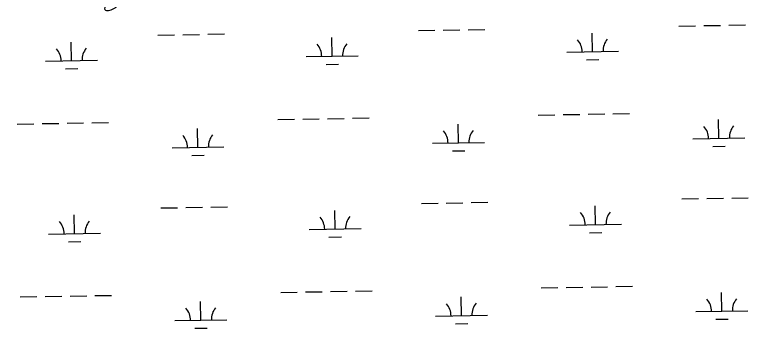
# Model space of a CAD drawing. Extents: x 3892998 to 3931244, y 278583 to 304547.
# Drawn here: x 3905975 to 3907388, y 285787 to 286390 of the extents above; entities that cross this region are included whole.
import ezdxf

# ---------------------------------------------------------------- set-up
doc = ezdxf.new("R2010")
doc.units = 0
doc.layers.add('V-RIVR-EDGE', color=7, linetype='Continuous')
doc.layers.add('V-WETL-SWMP', color=7, linetype='Continuous')

msp = doc.modelspace()

# ---------------------------------------------------------------- linework, layer by layer
at = {"layer": 'V-RIVR-EDGE'}
msp.add_spline([(3905656.9, 286192.6), (3905667.9, 286210), (3905679.7, 286222.7), (3905695.7, 286230.9), (3905712.1, 286232.9), (3905719.2, 286232.9), (3905739, 286230.4), (3905752.2, 286226.1), (3905771.7, 286214.3), (3905779.8, 286210.8), (3905787.3, 286210.4), (3905793, 286210.4), (3905794.1, 286212.8), (3905793.7, 286216.8), (3905789.1, 286227.8), (3905774.6, 286248.4), (3905761.2, 286270.1), (3905755.2, 286282.2), (3905754.1, 286290), (3905754.1, 286297.5), (3905757.4, 286314.2), (3905760.2, 286327), (3905764.9, 286332.6), (3905769.5, 286336.2), (3905773.4, 286339.7), (3905779.5, 286358.2), (3905787.7, 286379.1), (3905799.1, 286392.6), (3905826.2, 286409.9), (3905856.7, 286427.2), (3905893.7, 286439.9), (3905919.7, 286444.5), (3905949.1, 286446.5), (3905965.8, 286445.8), (3905980.8, 286444.3), (3905995.3, 286442.2), (3906011.3, 286441.1), (3906045.7, 286437.4), (3906076.3, 286438.1), (3906094.8, 286436.2), (3906098.7, 286431.3), (3906099, 286424.9), (3906102.5, 286421.7), (3906106.4, 286421.7), (3906110, 286424.8), (3906113.6, 286427.3), (3906119.2, 286427.3), (3906143.7, 286420.8), (3906146.6, 286418), (3906149.8, 286413.7), (3906148.3, 286403.8), (3906148.7, 286399.9), (3906155.4, 286398.4), (3906161.1, 286399.5), (3906179.6, 286412.9), (3906187.1, 286418.3), (3906197.4, 286426.8), (3906213.1, 286439.5), (3906215.9, 286446.6), (3906218.8, 286449.8), (3906225.9, 286454), (3906229.8, 286457.6), (3906230.2, 286461.5), (3906230.5, 286469.7), (3906234.5, 286473.9), (3906239.8, 286476.7), (3906244.8, 286479.2), (3906246.9, 286482), (3906248.7, 286487.4), (3906248.7, 286500.2), (3906246.6, 286507.6), (3906246.3, 286515.1), (3906247, 286518.6), (3906252.3, 286521.8), (3906260.1, 286522.9), (3906267.6, 286523.9), (3906269.7, 286525.7), (3906270.1, 286528.5), (3906260.5, 286539.2), (3906257.7, 286549.9), (3906257.8, 286561.2), (3906260.6, 286575.8), (3906267.1, 286587.1), (3906278.8, 286599.9), (3906289.1, 286604.8), (3906300.1, 286608), (3906321.5, 286610.8), (3906334.6, 286613.3), (3906344.2, 286617.8), (3906356, 286624.9), (3906370.5, 286634.5), (3906380.1, 286641.6), (3906385.1, 286647.6), (3906390.8, 286657.9), (3906399.4, 286670.3), (3906402.2, 286673.5), (3906409, 286674.5), (3906416.5, 286680.5), (3906418.6, 286686.9), (3906419.4, 286698.3), (3906420.8, 286700.8), (3906424.7, 286703.6), (3906448.5, 286710.3), (3906460.6, 286713.1), (3906471.3, 286715.2), (3906479.4, 286718.7), (3906486.9, 286727.3), (3906490.8, 286734.7), (3906491.6, 286755), (3906491.6, 286758.9), (3906493.4, 286762.1), (3906497.3, 286764.5), (3906506.2, 286764.9), (3906508, 286771.6), (3906508.4, 286775.9), (3906507.3, 286791.5), (3906510.2, 286812.1), (3906514.9, 286821.3), (3906523, 286827.7), (3906537.3, 286833.7), (3906546.9, 286838.3), (3906555.4, 286842.5), (3906556.5, 286847.5), (3906555.1, 286852.5), (3906552.2, 286857.8), (3906551.9, 286865.3), (3906554.4, 286876.3), (3906563.3, 286890.1), (3906574, 286899.3), (3906591.4, 286907.8), (3906607.4, 286913.8), (3906617.7, 286915.5), (3906620.2, 286913.1), (3906623.4, 286907.4), (3906625.2, 286903.5), (3906630.5, 286903.1), (3906639, 286900.2), (3906646.1, 286893.5), (3906651.4, 286884.2), (3906658.1, 286871.8), (3906657, 286861.1), (3906651, 286845.5), (3906642.1, 286832.4), (3906638.8, 286829.2), (3906637.8, 286824.6), (3906637.4, 286821.4), (3906641.3, 286816.7), (3906648.8, 286811.8), (3906650.2, 286808.6), (3906650.5, 286800.4), (3906648.7, 286782.3), (3906646.9, 286772.3), (3906646.5, 286768.8), (3906646.9, 286766.6), (3906651.1, 286766.3), (3906662.1, 286770.2), (3906667.8, 286772.6), (3906673.2, 286782.9), (3906679.3, 286795), (3906677.9, 286806), (3906677.9, 286816.3), (3906681.1, 286823), (3906685.4, 286829.4), (3906692.5, 286840.1), (3906697.1, 286847.2), (3906696.8, 286855.7), (3906697.2, 286859.9), (3906698.3, 286864.6), (3906707.2, 286877.3), (3906713.6, 286885.8), (3906717.1, 286887.2), (3906723.2, 286885.8), (3906727.4, 286886.2), (3906728.2, 286889.7), (3906728.2, 286894), (3906728.2, 286908.5), (3906728.2, 286915.6), (3906735.7, 286939.4), (3906742.5, 286958.9), (3906754.3, 286977.7), (3906771.4, 286993.7), (3906799.5, 287016)], degree=3, dxfattribs=at)
at = {"layer": 'V-WETL-SWMP'}
for p, q in [((3907254.5, 286368.3), (3907286.5, 286368.8)), ((3907302.5, 286369.1), (3907334.5, 286369.6)), ((3907350.5, 286369.9), (3907382.5, 286370.5)), ((3906752.6, 286359.6), (3906784.6, 286360.1)), ((3906800.6, 286360.4), (3906832.6, 286361)), ((3906848.6, 286361.2), (3906880.6, 286361.8)), ((3907088.2, 286318.9), (3907087.6, 286354.9)), ((3906250.8, 286350.9), (3906282.8, 286351.4)), ((3906298.8, 286351.7), (3906330.8, 286352.3)), ((3906346.8, 286352.5), (3906378.8, 286353.1)), ((3906586.4, 286310.3), (3906585.8, 286346.2)), ((3906084.6, 286301.6), (3906084, 286337.6)), ((3907038.3, 286318.1), (3907138.2, 286319.8)), ((3906034.6, 286300.7), (3906134.6, 286302.4)), ((3906536.4, 286309.4), (3906636.4, 286311.1)), ((3907076.5, 286303.3), (3907100.5, 286303.7)), ((3906072.8, 286285.9), (3906096.8, 286286.3)), ((3906574.7, 286294.6), (3906598.7, 286295)), ((3907031.5, 286197.9), (3907063.5, 286198.4)), ((3907079.5, 286198.7), (3907111.5, 286199.3)), ((3907127.5, 286199.5), (3907159.5, 286200.1)), ((3906481.7, 286188.3), (3906513.7, 286188.9)), ((3906529.7, 286189.2), (3906561.6, 286189.7)), ((3906577.6, 286190), (3906609.6, 286190.6)), ((3906625.6, 286190.8), (3906657.6, 286191.4)), ((3906983.5, 286197), (3907015.5, 286197.6)), ((3907331.6, 286152.3), (3907331, 286188.3)), ((3905979.8, 286179.7), (3906011.8, 286180.2)), ((3906027.8, 286180.5), (3906059.8, 286181)), ((3906075.8, 286181.3), (3906107.8, 286181.9)), ((3906123.8, 286182.2), (3906155.8, 286182.7)), ((3906328, 286134.9), (3906327.3, 286170.9)), ((3906829.8, 286143.6), (3906829.2, 286179.6)), ((3906779.8, 286142.8), (3906879.8, 286144.5)), ((3907281.6, 286151.4), (3907381.6, 286153.2)), ((3906278, 286134.1), (3906378, 286135.8)), ((3906818.1, 286128), (3906842.1, 286128.4)), ((3907319.9, 286136.7), (3907343.9, 286137.1)), ((3906316.2, 286119.3), (3906340.2, 286119.7)), ((3906854.4, 286028.6), (3906886.4, 286029.2)), ((3907260.2, 286035.6), (3907292.2, 286036.2)), ((3907308.2, 286036.5), (3907340.2, 286037)), ((3907356.2, 286037.3), (3907388.2, 286037.8)), ((3906256.6, 286018.3), (3906288.6, 286018.8)), ((3906304.6, 286019.1), (3906336.6, 286019.6)), ((3906352.6, 286019.9), (3906384.6, 286020.5)), ((3906758.4, 286026.9), (3906790.4, 286027.5)), ((3906806.4, 286027.8), (3906838.4, 286028.3)), ((3907094, 285986.3), (3907093.4, 286022.3)), ((3906090.3, 285968.9), (3906089.7, 286004.9)), ((3906592.2, 285977.6), (3906591.5, 286013.6)), ((3907044, 285985.4), (3907144, 285987.2)), ((3906542.2, 285976.8), (3906642.2, 285978.5)), ((3906040.3, 285968.1), (3906140.3, 285969.8)), ((3906580.4, 285962), (3906604.4, 285962.4)), ((3907082.3, 285970.7), (3907106.3, 285971.1)), ((3906078.6, 285953.3), (3906102.6, 285953.7)), ((3906989.3, 285864.4), (3907021.2, 285865)), ((3907037.2, 285865.2), (3907069.2, 285865.8)), ((3907085.2, 285866.1), (3907117.2, 285866.6)), ((3907133.2, 285866.9), (3907165.2, 285867.5)), ((3905985.6, 285847), (3906017.6, 285847.6)), ((3906033.6, 285847.9), (3906065.6, 285848.4)), ((3906081.6, 285848.7), (3906113.6, 285849.3)), ((3906129.6, 285849.5), (3906161.6, 285850.1)), ((3906487.4, 285855.7), (3906519.4, 285856.3)), ((3906535.4, 285856.6), (3906567.4, 285857.1)), ((3906583.4, 285857.4), (3906615.4, 285857.9)), ((3906631.4, 285858.2), (3906663.4, 285858.8)), ((3906835.6, 285811), (3906834.9, 285847)), ((3907337.4, 285819.7), (3907336.8, 285855.7)), ((3906333.7, 285802.3), (3906333.1, 285838.3)), ((3907287.4, 285818.8), (3907387.4, 285820.6)), ((3906283.7, 285801.4), (3906383.7, 285803.2)), ((3906785.6, 285810.1), (3906885.6, 285811.9)), ((3907325.7, 285804.1), (3907349.7, 285804.5)), ((3906823.8, 285795.4), (3906847.8, 285795.8)), ((3906322, 285786.7), (3906346, 285787.1))]:
    msp.add_line(p, q, dxfattribs=at)
for centre, start, end in [((3907033, 286318.5), 0.2199, 41.7635), ((3907143.5, 286320.4), 140.2199, 181.7635), ((3906139.8, 286303), 140.2199, 181.7635), ((3906531.2, 286309.8), 0.2199, 41.7635), ((3906641.6, 286311.7), 140.2199, 181.7635), ((3906029.3, 286301.1), 0.2199, 41.7635), ((3907276.4, 286151.8), 0.2199, 41.7635), ((3907386.9, 286153.7), 140.2199, 181.7635), ((3906272.7, 286134.5), 0.2199, 41.7635), ((3906383.2, 286136.4), 140.2199, 181.7635), ((3906774.6, 286143.1), 0.2199, 41.7635), ((3906885, 286145.1), 140.2199, 181.7635), ((3906536.9, 285977.1), 0.2199, 41.7635), ((3906647.4, 285979.1), 140.2199, 181.7635), ((3907038.8, 285985.8), 0.2199, 41.7635), ((3907149.2, 285987.7), 140.2199, 181.7635), ((3906035.1, 285968.5), 0.2199, 41.7635), ((3906145.6, 285970.4), 140.2199, 181.7635), ((3906780.3, 285810.5), 0.2199, 41.7635), ((3906890.8, 285812.4), 140.2199, 181.7635), ((3907282.2, 285819.2), 0.2199, 41.7635), ((3907392.6, 285821.1), 140.2199, 181.7635), ((3906278.5, 285801.8), 0.2199, 41.7635), ((3906389, 285803.7), 140.2199, 181.7635)]:
    msp.add_arc(centre, 35.2, start, end, dxfattribs=at)

doc.saveas('drawing.dxf')
